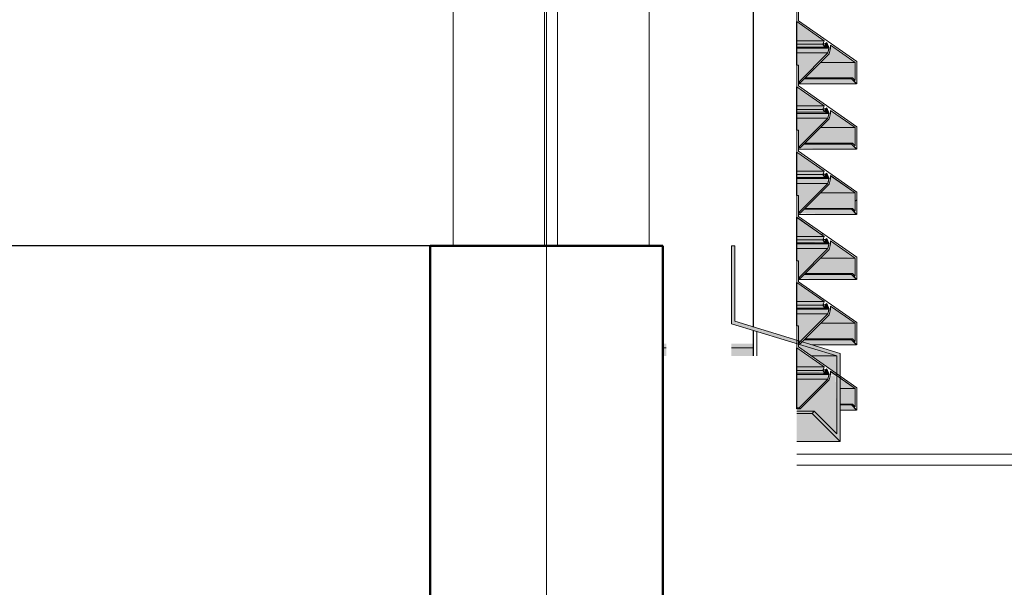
# Model space of a CAD drawing. Extents: x 50445 to 145605, y -10968 to 41989.
# Tile 326 of 338: x 129212 to 130117, y 20223 to 20745. Entities that reach past the tile are written whole.
import ezdxf

# ---------------------------------------------------------------- set-up
doc = ezdxf.new("R2010")
doc.units = 0
doc.header["$LTSCALE"] = 414.30304
doc.header["$MEASUREMENT"] = 0
doc.linetypes.add('gestippeld_2_', pattern=[6.35, 3.175, -3.175])
doc.linetypes.add('stramien', pattern=[22.225, 12.7, -3.175, 3.175, -3.175])
doc.layers.get('0').update_dxf_attribs({"linetype": 'CONTINUOUS'})
for name, color, linetype, lineweight in [('A-EQPM', 6, 'CONTINUOUS', 18), ('A-GENM', 6, 'CONTINUOUS', 18), ('I-WALL', 2, 'CONTINUOUS', 25), ('S-BEAM', 4, 'CONTINUOUS', 18), ('S-COLS', 6, 'CONTINUOUS', 18), ('S-COLS-HIDN', 5, 'gestippeld_2_', 18), ('S-GRID', 1, 'CONTINUOUS', 18)]:
    doc.layers.add(name, color=color, linetype=linetype, lineweight=lineweight)
pattern_1 = [(45, (33645.6, 9397.6), (-449.013, 449.013), []), (45, (33804.3, 9397.6), (6e-14, 898.026), []), (45, (33486.8, 9397.6), (6e-14, 898.026), [])]

# ---------------------------------------------------------------- blocks, each defined once
blk = doc.blocks.new('21_KU_afdekprofiel onderkant wand techniekruimte hoek - Type-7783302-plotview doorsnede C C  -  1 op 100')
at = {"layer": 'A-GENM'}
for points in [[(48759.98, 19768.75), (48783.51, 19768.75), (48748.15, 19779.56), (48749.21, 19776.3)], [(48760.64, 19715.87), (48762.77, 19717.99), (48746.6, 19717.99), (48746.6, 19715.87)], [(48786.51, 19690), (48760.64, 19715.87), (48746.6, 19715.87), (48746.6, 19690), (48783.51, 19690)]]:
    blk.add_hatch(color=256, dxfattribs=at).paths.add_polyline_path(points, flags=0)
h = blk.add_hatch(color=256, dxfattribs=at)
h.paths.add_polyline_path([(48783.51, 19697.24), (48782.42, 19750.57), (48777.47, 19750.57), (48775.13, 19745.29), (48748.71, 19720), (48746.6, 19720), (48746.77, 19717.99), (48762.77, 19717.99), (48764.89, 19715.87)], flags=0)
h.paths.add_polyline_path([(48783.51, 19752.27), (48783.37, 19768.75), (48759.98, 19768.75), (48783.37, 19752.37)], flags=0)
h.paths.add_polyline_path([(48771.89, 19756.91), (48772.18, 19756.91), (48771.75, 19756.91)], flags=0)
for p, q in [((48783.51, 19768.75), (48759.98, 19768.75)), ((48762.77, 19717.99), (48746.6, 19717.99)), ((48746.6, 19715.87), (48760.64, 19715.87)), ((48746.6, 19690), (48786.51, 19690))]:
    blk.add_line(p, q, dxfattribs=at)
blk = doc.blocks.new('21_KU_afdekprofiel onderkant wand techniekruimte - 7829 mm-2459395-plotview doorsnede C C  -  1 op 100')
at = {"layer": 'A-GENM'}
blk.add_hatch(color=256, dxfattribs=at).paths.add_polyline_path([(48786.51, 19690), (48786.51, 19770.97), (48689.6, 19800.6), (48689.6, 19870), (48686.6, 19870), (48686.6, 19798.38), (48783.51, 19768.75), (48783.51, 19697.24), (48762.77, 19717.99), (48760.64, 19715.87)], flags=0)
for p, q in [((48686.6, 19870), (48686.6, 19798.38)), ((48689.6, 19870), (48686.6, 19870)), ((48689.6, 19800.6), (48689.6, 19870)), ((48786.51, 19770.97), (48689.6, 19800.6)), ((48686.6, 19798.38), (48783.51, 19768.75)), ((48783.51, 19768.75), (48783.51, 19697.24)), ((48786.51, 19690), (48786.51, 19770.97)), ((48762.77, 19717.99), (48760.64, 19715.87)), ((48783.51, 19697.24), (48762.77, 19717.99)), ((48760.64, 19715.87), (48786.51, 19690))]:
    blk.add_line(p, q, dxfattribs=at)
blk = doc.blocks.new('21_KU_schoepenwand element techniekruimte 285 mm hoek laag - Type-2483130-plotview doorsnede C C  -  1 op 100')
at = {"layer": 'A-GENM'}
h = blk.add_hatch(color=256, dxfattribs=at)
h.paths.add_polyline_path([(48771.75, 20058.7), (48746.77, 20076.19), (48746.77, 20058.7), (48748.15, 20058.7)], flags=0)
h.paths.add_polyline_path([(48706.6, 20058.7), (48706.77, 20058.7), (48706.6, 20076.3)], flags=0)
h = blk.add_hatch(color=256, dxfattribs=at)
h.paths.add_polyline_path([(48746.77, 20055.49), (48770.73, 20055.9), (48770.73, 20058.7), (48746.77, 20058.7)], flags=0)
h.paths.add_polyline_path([(48706.6, 20055.49), (48706.77, 20055.49), (48706.6, 20058.7)], flags=0)
h = blk.add_hatch(color=256, dxfattribs=at)
h.paths.add_polyline_path([(48772.52, 20052.83), (48770.58, 20055.49), (48746.77, 20055.49), (48746.77, 20052.83), (48771.89, 20052.83)], flags=0)
h.paths.add_polyline_path([(48706.6, 20052.83), (48706.77, 20052.83), (48706.6, 20055.49)], flags=0)
h = blk.add_hatch(color=256, dxfattribs=at)
h.paths.add_polyline_path([(48801.61, 20018.95), (48801.49, 20019.22), (48800.37, 20020.19)], flags=0)
h.paths.add_polyline_path([(48749.7, 20020), (48749.77, 20020.08), (48748.85, 20020.99), (48775.28, 20047.42), (48775.13, 20047.42), (48748.85, 20020.84)], flags=0)
h.paths.add_polyline_path([(48800.37, 20022.03), (48799.33, 20039.5), (48800.22, 20038.77), (48800.23, 20022.1)], flags=0)
h.paths.add_polyline_path([(48776.18, 20051.79), (48776.26, 20051.95), (48775.28, 20054.07)], flags=0)
h.paths.add_polyline_path([(48772.52, 20052.83), (48771.89, 20053.9), (48771.89, 20055.75), (48770.73, 20055.29), (48771.89, 20053.69)], flags=0)
h.paths.add_polyline_path([(48772.42, 20055.9), (48772.55, 20055.98), (48771.89, 20058.09)], flags=0)
h.paths.add_polyline_path([(48771.92, 20058.58), (48771.89, 20058.7), (48771.89, 20058.6)], flags=0)
for points in [[(48800.22, 20038.77), (48777.58, 20054.31), (48776.54, 20051.77), (48777.58, 20051.05), (48775.13, 20045.29), (48768.61, 20038.77), (48777.73, 20038.77)], [(48775.13, 20047.42), (48775.13, 20051.79), (48746.77, 20051.79), (48746.77, 20047.42), (48771.89, 20047.42)], [(48748.71, 20020.99), (48775.13, 20047.42), (48746.77, 20047.42), (48746.77, 20036.3), (48748.15, 20036.3), (48748.15, 20020.99)], [(48800.22, 20022.1), (48800.22, 20038.77), (48768.61, 20038.77), (48754.34, 20024.5), (48797.05, 20023.65), (48800.18, 20022.12)], [(48797.05, 20018.95), (48801.61, 20018.95), (48796.91, 20023.65), (48753.5, 20023.65), (48748.71, 20020), (48776.54, 20018.95)], [(48775.13, 19987.42), (48775.13, 19991.79), (48746.77, 19991.79), (48746.77, 19987.42), (48771.89, 19987.42)], [(48777.73, 19978.77), (48799.18, 19979.5), (48777.58, 19994.31), (48776.54, 19991.77), (48777.58, 19991.05), (48775.13, 19985.29), (48768.61, 19978.77), (48776.54, 19978.77)], [(48748.71, 19960.99), (48775.13, 19987.42), (48746.77, 19987.42), (48746.77, 19976.3), (48748.15, 19976.3), (48748.15, 19960.99)], [(48800.22, 19962.1), (48800.22, 19978.77), (48768.61, 19978.77), (48754.34, 19964.5), (48797.05, 19963.65), (48800.18, 19962.12)], [(48797.05, 19958.95), (48801.61, 19958.95), (48796.91, 19963.65), (48753.5, 19963.65), (48748.71, 19960), (48776.54, 19958.95)], [(48796.91, 19963.65), (48797.05, 19964.5), (48776.54, 19963.65)], [(48775.13, 19927.42), (48775.13, 19931.79), (48746.77, 19931.79), (48746.77, 19927.42), (48771.89, 19927.42)], [(48748.71, 19900.99), (48775.13, 19927.42), (48746.77, 19927.42), (48746.77, 19916.3), (48748.15, 19916.3), (48748.15, 19900.99)], [(48777.73, 19918.77), (48799.18, 19919.5), (48777.58, 19934.31), (48776.54, 19931.77), (48777.58, 19931.05), (48775.13, 19925.29), (48768.61, 19918.77), (48776.54, 19918.77)], [(48706.6, 19896.3), (48706.77, 19896.3), (48706.6, 19916.3)], [(48800.22, 19902.1), (48800.22, 19918.77), (48768.61, 19918.77), (48754.34, 19904.5), (48797.05, 19903.65), (48800.18, 19902.12)], [(48797.05, 19898.95), (48801.61, 19898.95), (48796.91, 19903.65), (48753.5, 19903.65), (48748.71, 19900), (48776.54, 19898.95)], [(48796.91, 19903.65), (48797.05, 19904.5), (48776.54, 19903.65)], [(48746.77, 19872.83), (48771.89, 19873.69), (48770.58, 19875.49), (48746.77, 19875.38)], [(48777.73, 19858.77), (48799.18, 19859.5), (48777.58, 19874.31), (48776.39, 19871.78), (48777.58, 19871.05), (48775.13, 19865.29), (48768.61, 19858.77), (48776.54, 19858.77)], [(48748.71, 19840.99), (48775.13, 19867.42), (48746.77, 19867.42), (48746.77, 19856.3), (48748.15, 19856.3), (48748.15, 19840.99)], [(48800.22, 19842.1), (48800.22, 19858.77), (48768.61, 19858.77), (48754.34, 19844.5), (48797.05, 19843.65), (48800.18, 19842.12)], [(48797.05, 19838.95), (48801.61, 19838.95), (48796.91, 19843.65), (48753.5, 19843.65), (48748.71, 19840), (48776.54, 19838.95)], [(48775.13, 19807.42), (48775.13, 19811.79), (48746.77, 19811.79), (48746.77, 19807.42), (48771.89, 19807.42)], [(48800.22, 19798.77), (48777.58, 19814.31), (48776.54, 19811.77), (48777.58, 19811.05), (48775.13, 19805.29), (48768.61, 19798.77), (48786.51, 19798.77)], [(48749.89, 19782.17), (48775.13, 19807.42), (48746.77, 19807.42), (48746.77, 19796.3), (48748.15, 19796.3), (48748.85, 19782.49), (48749.84, 19782.18)], [(48800.22, 19782.1), (48800.22, 19798.77), (48768.23, 19798.38), (48754.34, 19784.5), (48797.05, 19783.65), (48800.18, 19782.12)], [(48800.37, 19778.95), (48800.56, 19780), (48796.91, 19783.65), (48753.5, 19783.65), (48751.52, 19781.67), (48760.41, 19778.95), (48797.3, 19778.95)], [(48770.58, 19755.49), (48770.73, 19758.7), (48746.77, 19758.7), (48746.77, 19755.49), (48748.15, 19755.49)], [(48748.15, 19752.83), (48771.89, 19753.69), (48770.58, 19755.49), (48746.77, 19755.49), (48746.77, 19752.83), (48748.01, 19752.83)], [(48775.13, 19747.42), (48775.13, 19751.79), (48746.77, 19751.79), (48746.77, 19747.42), (48771.89, 19747.42)], [(48746.77, 19720.99), (48749.84, 19722.13), (48775.13, 19747.42), (48746.77, 19747.42), (48746.77, 19732.31)], [(48800.22, 19722.1), (48800.22, 19738.77), (48786.51, 19738.77), (48786.51, 19724.5), (48797.05, 19723.65), (48800.18, 19722.12)], [(48749.7, 19720), (48748.71, 19720.99), (48748.85, 19720)], [(48796.91, 19723.65), (48797.05, 19724.5), (48786.51, 19723.65)], [(48801.61, 19718.95), (48796.91, 19723.65), (48786.51, 19723.65), (48786.51, 19718.95), (48800.37, 19718.95)]]:
    blk.add_hatch(color=256, dxfattribs=at).paths.add_polyline_path(points, flags=0)
h = blk.add_hatch(color=256, dxfattribs=at)
h.paths.add_polyline_path([(48772.42, 20055.9), (48771.1, 20056.91), (48771.89, 20055.79)], flags=0)
h.paths.add_polyline_path([(48774.3, 20051.79), (48776.18, 20051.79), (48774.16, 20056.82), (48772.59, 20055.18), (48771.75, 20052.83), (48774.16, 20051.79)], flags=0)
h = blk.add_hatch(color=256, dxfattribs=at)
h.paths.add_polyline_path([(48771.75, 19998.7), (48746.77, 20016.19), (48746.77, 19998.7), (48748.15, 19998.7)], flags=0)
h.paths.add_polyline_path([(48706.6, 19998.7), (48706.77, 19998.7), (48706.6, 20016.3)], flags=0)
h = blk.add_hatch(color=256, dxfattribs=at)
h.paths.add_polyline_path([(48746.77, 19995.49), (48770.73, 19995.9), (48770.73, 19998.7), (48746.77, 19998.7)], flags=0)
h.paths.add_polyline_path([(48706.6, 19995.49), (48706.77, 19995.49), (48706.6, 19998.7)], flags=0)
h = blk.add_hatch(color=256, dxfattribs=at)
h.paths.add_polyline_path([(48801.61, 19958.95), (48801.49, 19959.22), (48800.37, 19960.19)], flags=0)
h.paths.add_polyline_path([(48749.7, 19960), (48749.77, 19960.08), (48748.85, 19960.99), (48775.28, 19987.42), (48775.13, 19987.42), (48748.85, 19960.84)], flags=0)
h.paths.add_polyline_path([(48800.37, 19962.03), (48799.33, 19979.5), (48800.22, 19978.77), (48800.23, 19962.1)], flags=0)
h.paths.add_polyline_path([(48776.18, 19991.79), (48776.26, 19991.95), (48775.28, 19994.07)], flags=0)
h.paths.add_polyline_path([(48772.52, 19992.83), (48771.89, 19993.9), (48771.89, 19995.75), (48770.73, 19995.29), (48771.89, 19993.69)], flags=0)
h.paths.add_polyline_path([(48772.42, 19995.9), (48772.55, 19995.98), (48771.89, 19998.09)], flags=0)
h.paths.add_polyline_path([(48771.92, 19998.58), (48771.89, 19998.7), (48771.89, 19998.6)], flags=0)
h = blk.add_hatch(color=256, dxfattribs=at)
h.paths.add_polyline_path([(48772.52, 19992.83), (48770.58, 19995.49), (48746.77, 19995.49), (48746.77, 19992.83), (48771.89, 19992.83)], flags=0)
h.paths.add_polyline_path([(48706.6, 19992.83), (48706.77, 19992.83), (48706.6, 19995.49)], flags=0)
h = blk.add_hatch(color=256, dxfattribs=at)
h.paths.add_polyline_path([(48772.42, 19995.9), (48771.1, 19996.91), (48771.89, 19995.79)], flags=0)
h.paths.add_polyline_path([(48774.3, 19991.79), (48776.18, 19991.79), (48774.16, 19996.82), (48772.56, 19995.9), (48771.75, 19992.83), (48774.16, 19991.79)], flags=0)
h = blk.add_hatch(color=256, dxfattribs=at)
h.paths.add_polyline_path([(48771.75, 19938.7), (48746.77, 19956.19), (48746.77, 19938.7), (48748.15, 19938.7)], flags=0)
h.paths.add_polyline_path([(48706.6, 19938.7), (48706.77, 19938.7), (48706.6, 19956.3)], flags=0)
h = blk.add_hatch(color=256, dxfattribs=at)
h.paths.add_polyline_path([(48746.77, 19935.49), (48770.73, 19935.9), (48770.73, 19938.7), (48746.77, 19938.7)], flags=0)
h.paths.add_polyline_path([(48706.6, 19935.49), (48706.77, 19935.49), (48706.6, 19938.7)], flags=0)
h = blk.add_hatch(color=256, dxfattribs=at)
h.paths.add_polyline_path([(48772.52, 19932.83), (48770.58, 19935.49), (48746.77, 19935.49), (48746.77, 19932.83), (48771.89, 19932.83)], flags=0)
h.paths.add_polyline_path([(48706.6, 19932.83), (48706.77, 19932.83), (48706.6, 19935.49)], flags=0)
h = blk.add_hatch(color=256, dxfattribs=at)
h.paths.add_polyline_path([(48801.61, 19898.95), (48801.49, 19899.22), (48800.37, 19900.19)], flags=0)
h.paths.add_polyline_path([(48749.7, 19900), (48749.77, 19900.08), (48748.85, 19900.99), (48775.28, 19927.42), (48775.13, 19927.42), (48748.85, 19900.84)], flags=0)
h.paths.add_polyline_path([(48800.37, 19902.03), (48799.33, 19919.5), (48800.22, 19918.77), (48800.23, 19902.1)], flags=0)
h.paths.add_polyline_path([(48776.18, 19931.79), (48776.26, 19931.95), (48775.28, 19934.07)], flags=0)
h.paths.add_polyline_path([(48772.52, 19932.83), (48771.89, 19933.9), (48771.89, 19935.75), (48770.73, 19935.29), (48771.89, 19933.69)], flags=0)
h.paths.add_polyline_path([(48772.42, 19935.9), (48772.55, 19935.98), (48771.89, 19938.09)], flags=0)
h.paths.add_polyline_path([(48771.92, 19938.58), (48771.89, 19938.7), (48771.89, 19938.6)], flags=0)
h = blk.add_hatch(color=256, dxfattribs=at)
h.paths.add_polyline_path([(48772.42, 19935.9), (48771.1, 19936.91), (48771.89, 19935.79)], flags=0)
h.paths.add_polyline_path([(48774.3, 19931.79), (48776.18, 19931.79), (48774.16, 19936.82), (48772.56, 19935.9), (48771.75, 19932.83), (48774.16, 19931.79)], flags=0)
h = blk.add_hatch(color=256, dxfattribs=at)
h.paths.add_polyline_path([(48771.75, 19878.7), (48746.77, 19896.19), (48746.77, 19878.7), (48748.15, 19878.7)], flags=0)
h.paths.add_polyline_path([(48706.6, 19878.7), (48706.77, 19878.7), (48706.6, 19896.3)], flags=0)
h = blk.add_hatch(color=256, dxfattribs=at)
h.paths.add_polyline_path([(48746.77, 19875.49), (48770.73, 19875.9), (48770.73, 19878.7), (48746.77, 19878.7)], flags=0)
h.paths.add_polyline_path([(48706.6, 19875.49), (48706.77, 19875.49), (48706.6, 19878.7)], flags=0)
h = blk.add_hatch(color=256, dxfattribs=at)
h.paths.add_polyline_path([(48775.13, 19867.42), (48775.28, 19871.79), (48746.77, 19871.79), (48746.77, 19867.42), (48771.89, 19867.42)], flags=0)
h.paths.add_polyline_path([(48706.6, 19867.42), (48706.77, 19867.42), (48706.6, 19870)], flags=0)
h = blk.add_hatch(color=256, dxfattribs=at)
h.paths.add_polyline_path([(48801.61, 19838.95), (48801.49, 19839.22), (48800.37, 19840.19)], flags=0)
h.paths.add_polyline_path([(48749.7, 19840), (48749.77, 19840.08), (48748.85, 19840.99), (48775.28, 19867.42), (48775.13, 19867.42), (48748.85, 19840.84)], flags=0)
h.paths.add_polyline_path([(48800.37, 19842.03), (48799.33, 19859.5), (48800.22, 19858.77), (48800.23, 19842.1)], flags=0)
h.paths.add_polyline_path([(48776.18, 19871.79), (48776.26, 19871.95), (48775.28, 19874.07)], flags=0)
h.paths.add_polyline_path([(48772.52, 19872.83), (48771.89, 19873.9), (48771.89, 19875.75), (48770.73, 19875.29), (48771.89, 19873.69)], flags=0)
h.paths.add_polyline_path([(48772.42, 19875.9), (48772.55, 19875.98), (48771.89, 19878.09)], flags=0)
h.paths.add_polyline_path([(48771.92, 19878.58), (48771.89, 19878.7), (48771.89, 19878.6)], flags=0)
h = blk.add_hatch(color=256, dxfattribs=at)
h.paths.add_polyline_path([(48772.42, 19875.9), (48771.1, 19876.91), (48771.89, 19875.79)], flags=0)
h.paths.add_polyline_path([(48772.52, 19871.79), (48776.18, 19871.79), (48774.16, 19876.82), (48772.58, 19875.38), (48771.75, 19872.83), (48771.89, 19871.79)], flags=0)
h = blk.add_hatch(color=256, dxfattribs=at)
h.paths.add_polyline_path([(48771.75, 19818.7), (48746.77, 19836.19), (48746.77, 19818.7), (48748.15, 19818.7)], flags=0)
h.paths.add_polyline_path([(48706.6, 19818.7), (48706.77, 19818.7), (48706.6, 19836.3)], flags=0)
h = blk.add_hatch(color=256, dxfattribs=at)
h.paths.add_polyline_path([(48746.77, 19815.49), (48770.73, 19815.9), (48770.73, 19818.7), (48746.77, 19818.7)], flags=0)
h.paths.add_polyline_path([(48706.6, 19815.49), (48706.77, 19815.49), (48706.6, 19818.7)], flags=0)
h = blk.add_hatch(color=256, dxfattribs=at)
h.paths.add_polyline_path([(48801.61, 19778.95), (48801.49, 19779.22), (48800.37, 19780.19)], flags=0)
h.paths.add_polyline_path([(48800.37, 19782.03), (48799.33, 19799.5), (48800.22, 19798.77), (48800.23, 19782.1)], flags=0)
h.paths.add_polyline_path([(48750, 19782.14), (48775.28, 19807.42), (48775.13, 19807.42), (48749.89, 19782.17)], flags=0)
h.paths.add_polyline_path([(48776.18, 19811.79), (48776.26, 19811.95), (48775.28, 19814.07)], flags=0)
h.paths.add_polyline_path([(48772.52, 19812.83), (48771.89, 19813.9), (48771.89, 19815.75), (48770.73, 19815.29), (48771.89, 19813.69)], flags=0)
h.paths.add_polyline_path([(48772.42, 19815.9), (48772.55, 19815.98), (48771.89, 19818.09)], flags=0)
h.paths.add_polyline_path([(48771.92, 19818.58), (48771.89, 19818.7), (48771.89, 19818.6)], flags=0)
h = blk.add_hatch(color=256, dxfattribs=at)
h.paths.add_polyline_path([(48772.42, 19815.9), (48771.1, 19816.91), (48771.89, 19815.79)], flags=0)
h.paths.add_polyline_path([(48774.3, 19811.79), (48776.18, 19811.79), (48774.16, 19816.82), (48772.56, 19815.9), (48771.75, 19812.83), (48774.16, 19811.79)], flags=0)
h = blk.add_hatch(color=256, dxfattribs=at)
h.paths.add_polyline_path([(48772.52, 19812.83), (48770.58, 19815.49), (48746.77, 19815.49), (48746.77, 19812.83), (48771.89, 19812.83)], flags=0)
h.paths.add_polyline_path([(48706.6, 19812.83), (48706.77, 19812.83), (48706.6, 19815.49)], flags=0)
h = blk.add_hatch(color=256, dxfattribs=at)
h.paths.add_polyline_path([(48623.6, 19776.3), (48626.6, 19776.3), (48626.6, 19780), (48623.6, 19780)], flags=0)
h.paths.add_polyline_path([(48706.6, 19776.3), (48706.77, 19776.3), (48706.6, 19780), (48686.6, 19780), (48686.6, 19776.3), (48689.6, 19776.3)], flags=0)
h = blk.add_hatch(color=256, dxfattribs=at)
h.paths.add_polyline_path([(48769.93, 19758.7), (48770.81, 19759.35), (48746.77, 19776.19), (48746.77, 19758.7), (48748.15, 19758.7)], flags=0)
h.paths.add_polyline_path([(48623.6, 19768.75), (48626.6, 19768.75), (48626.6, 19776.3), (48623.6, 19776.3)], flags=0)
h.paths.add_polyline_path([(48689.6, 19768.75), (48706.77, 19768.75), (48706.77, 19776.3), (48686.6, 19776.3), (48686.6, 19768.75)], flags=0)
h = blk.add_hatch(color=256, dxfattribs=at)
h.paths.add_polyline_path([(48801.61, 19718.95), (48801.49, 19719.22), (48800.37, 19720.19)], flags=0)
h.paths.add_polyline_path([(48749.7, 19720), (48749.77, 19720.08), (48748.85, 19720.99), (48775.28, 19747.42), (48775.13, 19747.42), (48748.85, 19720.84)], flags=0)
h.paths.add_polyline_path([(48800.37, 19722.03), (48799.33, 19739.5), (48800.22, 19738.77), (48800.23, 19722.1)], flags=0)
h.paths.add_polyline_path([(48783.37, 19750.57), (48783.37, 19750.67), (48781.62, 19751.79)], flags=0)
h.paths.add_polyline_path([(48776.18, 19751.79), (48776.26, 19751.95), (48775.28, 19754.07)], flags=0)
h.paths.add_polyline_path([(48772.52, 19752.83), (48771.89, 19753.9), (48771.89, 19755.75), (48770.73, 19755.29), (48771.89, 19753.69)], flags=0)
h.paths.add_polyline_path([(48772.42, 19755.9), (48772.55, 19755.98), (48771.89, 19758.09)], flags=0)
h.paths.add_polyline_path([(48771.92, 19758.58), (48770.88, 19759.41), (48771.89, 19758.6)], flags=0)
h = blk.add_hatch(color=256, dxfattribs=at)
h.paths.add_polyline_path([(48772.42, 19755.9), (48771.1, 19756.91), (48771.89, 19755.79)], flags=0)
h.paths.add_polyline_path([(48770.73, 19751.79), (48776.18, 19751.79), (48774.16, 19756.82), (48772.56, 19755.9), (48771.75, 19752.83), (48770.58, 19751.79)], flags=0)
h = blk.add_hatch(color=256, dxfattribs=at)
h.paths.add_polyline_path([(48800.22, 19738.77), (48786.51, 19747.41), (48786.51, 19738.77)], flags=0)
h.paths.add_polyline_path([(48783.37, 19750.57), (48777.58, 19754.31), (48776.39, 19751.78), (48782.42, 19750.57)], flags=0)
for p, q in [((48771.75, 20058.7), (48746.77, 20076.19)), ((48771.75, 20058.7), (48746.77, 20058.7)), ((48770.58, 20055.49), (48746.77, 20055.49)), ((48772.52, 20052.83), (48746.77, 20052.83)), ((48770.58, 20055.49), (48771.75, 20058.7)), ((48772.52, 20052.83), (48770.58, 20055.49)), ((48772.42, 20055.9), (48770.73, 20055.9)), ((48773.38, 20053.46), (48772.52, 20052.83)), ((48772.58, 20055.5), (48773.38, 20053.46)), ((48776.18, 20051.79), (48774.16, 20056.91)), ((48777.58, 20054.32), (48777.58, 20051.67)), ((48800.22, 20038.77), (48777.69, 20054.54)), ((48776.18, 20051.79), (48746.77, 20051.79)), ((48775.13, 20047.42), (48746.77, 20047.42)), ((48748.71, 20020.99), (48775.13, 20047.42)), ((48775.13, 20047.42), (48776.18, 20051.79)), ((48768.61, 20038.77), (48800.22, 20038.77)), ((48800.22, 20022.1), (48800.22, 20038.77)), ((48771.75, 19998.7), (48746.77, 20016.19)), ((48749.7, 20020), (48747.94, 20020)), ((48801.61, 20018.95), (48748.02, 20018.95)), ((48796.91, 20023.65), (48753.5, 20023.65)), ((48797.75, 20024.5), (48754.34, 20024.5)), ((48796.91, 20023.65), (48797.75, 20024.5)), ((48801.61, 20018.95), (48796.91, 20023.65)), ((48797.75, 20024.5), (48800.08, 20022.17)), ((48771.75, 19998.7), (48746.77, 19998.7)), ((48770.58, 19995.49), (48771.75, 19998.7)), ((48770.58, 19995.49), (48746.77, 19995.49)), ((48772.52, 19992.83), (48746.77, 19992.83)), ((48776.18, 19991.79), (48746.77, 19991.79)), ((48772.52, 19992.83), (48770.58, 19995.49)), ((48772.42, 19995.9), (48770.73, 19995.9)), ((48773.38, 19993.46), (48772.52, 19992.83)), ((48772.58, 19995.5), (48773.38, 19993.46)), ((48776.18, 19991.79), (48774.16, 19996.91)), ((48775.13, 19987.42), (48776.18, 19991.79)), ((48777.58, 19994.32), (48777.58, 19991.67)), ((48800.22, 19978.77), (48777.69, 19994.54)), ((48775.13, 19987.42), (48746.77, 19987.42)), ((48748.71, 19960.99), (48775.13, 19987.42)), ((48768.61, 19978.77), (48800.22, 19978.77)), ((48800.22, 19962.1), (48800.22, 19978.77)), ((48796.91, 19963.65), (48753.5, 19963.65)), ((48797.75, 19964.5), (48754.34, 19964.5)), ((48796.91, 19963.65), (48797.75, 19964.5)), ((48801.61, 19958.95), (48796.91, 19963.65)), ((48797.75, 19964.5), (48800.08, 19962.17)), ((48771.75, 19938.7), (48746.77, 19956.19)), ((48749.7, 19960), (48747.94, 19960)), ((48801.61, 19958.95), (48748.02, 19958.95)), ((48771.75, 19938.7), (48746.77, 19938.7)), ((48770.58, 19935.49), (48746.77, 19935.49)), ((48770.58, 19935.49), (48771.75, 19938.7)), ((48772.52, 19932.83), (48770.58, 19935.49)), ((48772.42, 19935.9), (48770.73, 19935.9)), ((48772.58, 19935.5), (48773.38, 19933.46)), ((48776.18, 19931.79), (48774.16, 19936.91)), ((48800.22, 19918.77), (48777.69, 19934.54)), ((48772.52, 19932.83), (48746.77, 19932.83)), ((48776.18, 19931.79), (48746.77, 19931.79)), ((48775.13, 19927.42), (48746.77, 19927.42)), ((48748.71, 19900.99), (48775.13, 19927.42)), ((48773.38, 19933.46), (48772.52, 19932.83)), ((48775.13, 19927.42), (48776.18, 19931.79)), ((48777.58, 19934.32), (48777.58, 19931.67)), ((48768.61, 19918.77), (48800.22, 19918.77)), ((48800.22, 19902.1), (48800.22, 19918.77)), ((48749.7, 19900), (48747.94, 19900)), ((48801.61, 19898.95), (48748.02, 19898.95)), ((48796.91, 19903.65), (48753.5, 19903.65)), ((48797.75, 19904.5), (48754.34, 19904.5)), ((48796.91, 19903.65), (48797.75, 19904.5)), ((48801.61, 19898.95), (48796.91, 19903.65)), ((48797.75, 19904.5), (48800.08, 19902.17)), ((48771.75, 19878.7), (48746.77, 19896.19)), ((48771.75, 19878.7), (48746.77, 19878.7)), ((48770.58, 19875.49), (48746.77, 19875.49)), ((48772.52, 19872.83), (48746.77, 19872.83)), ((48776.18, 19871.79), (48746.77, 19871.79)), ((48770.58, 19875.49), (48771.75, 19878.7)), ((48772.52, 19872.83), (48770.58, 19875.49)), ((48772.42, 19875.9), (48770.73, 19875.9)), ((48773.38, 19873.46), (48772.52, 19872.83)), ((48772.62, 19875.38), (48773.38, 19873.46)), ((48776.18, 19871.79), (48774.16, 19876.91)), ((48775.13, 19867.42), (48776.18, 19871.79)), ((48777.58, 19874.32), (48777.58, 19871.67)), ((48800.22, 19858.77), (48777.69, 19874.54)), ((48775.13, 19867.42), (48746.77, 19867.42)), ((48748.71, 19840.99), (48775.13, 19867.42)), ((48768.61, 19858.77), (48800.22, 19858.77)), ((48800.22, 19842.1), (48800.22, 19858.77)), ((48797.75, 19844.5), (48754.34, 19844.5)), ((48796.91, 19843.65), (48797.75, 19844.5)), ((48797.75, 19844.5), (48800.08, 19842.17)), ((48771.75, 19818.7), (48746.77, 19836.19)), ((48749.7, 19840), (48747.94, 19840)), ((48801.61, 19838.95), (48748.02, 19838.95)), ((48796.91, 19843.65), (48753.5, 19843.65)), ((48801.61, 19838.95), (48796.91, 19843.65)), ((48771.75, 19818.7), (48746.77, 19818.7)), ((48770.58, 19815.49), (48771.75, 19818.7)), ((48776.18, 19811.79), (48774.16, 19816.91)), ((48770.58, 19815.49), (48746.77, 19815.49)), ((48772.52, 19812.83), (48746.77, 19812.83)), ((48776.18, 19811.79), (48746.77, 19811.79)), ((48772.52, 19812.83), (48770.58, 19815.49)), ((48772.42, 19815.9), (48770.73, 19815.9)), ((48773.38, 19813.46), (48772.52, 19812.83)), ((48772.58, 19815.5), (48773.38, 19813.46)), ((48775.13, 19807.42), (48776.18, 19811.79)), ((48777.58, 19814.32), (48777.58, 19811.67)), ((48800.22, 19798.77), (48777.69, 19814.54)), ((48775.13, 19807.42), (48746.77, 19807.42)), ((48749.89, 19782.17), (48775.13, 19807.42)), ((48768.61, 19798.77), (48800.22, 19798.77)), ((48800.22, 19782.1), (48800.22, 19798.77)), ((48796.91, 19783.65), (48753.5, 19783.65)), ((48797.75, 19784.5), (48754.34, 19784.5)), ((48796.91, 19783.65), (48797.75, 19784.5)), ((48801.61, 19778.95), (48796.91, 19783.65)), ((48797.75, 19784.5), (48800.08, 19782.17)), ((48626.6, 19776.3), (48623.6, 19776.3)), ((48706.77, 19776.3), (48686.6, 19776.3)), ((48771.75, 19758.7), (48746.77, 19776.19)), ((48801.61, 19778.95), (48760.41, 19778.95)), ((48771.75, 19758.7), (48746.77, 19758.7)), ((48770.58, 19755.49), (48746.77, 19755.49)), ((48770.58, 19755.49), (48771.75, 19758.7)), ((48772.52, 19752.83), (48770.58, 19755.49)), ((48772.42, 19755.9), (48770.73, 19755.9)), ((48773.38, 19753.46), (48772.52, 19752.83)), ((48772.58, 19755.5), (48773.38, 19753.46)), ((48776.18, 19751.79), (48774.16, 19756.91)), ((48777.58, 19754.32), (48777.58, 19751.67)), ((48783.37, 19750.57), (48777.69, 19754.54)), ((48772.52, 19752.83), (48746.77, 19752.83)), ((48776.18, 19751.79), (48746.77, 19751.79)), ((48775.13, 19747.42), (48746.77, 19747.42)), ((48748.71, 19720.99), (48775.13, 19747.42)), ((48775.13, 19747.42), (48776.18, 19751.79)), ((48800.22, 19738.77), (48786.51, 19748.36)), ((48786.51, 19738.77), (48800.22, 19738.77)), ((48800.22, 19722.1), (48800.22, 19738.77)), ((48748.71, 19720.99), (48746.77, 19720.99)), ((48749.7, 19720), (48746.77, 19720)), ((48797.75, 19724.5), (48786.51, 19724.5)), ((48796.91, 19723.65), (48786.51, 19723.65)), ((48801.61, 19718.95), (48786.51, 19718.95)), ((48796.91, 19723.65), (48797.75, 19724.5)), ((48801.61, 19718.95), (48796.91, 19723.65)), ((48797.75, 19724.5), (48800.08, 19722.17))]:
    blk.add_line(p, q, dxfattribs=at)
blk = doc.blocks.new('21_KU_schoepenwand element techniekruimte 1833 mm - Type-2526270-plotview doorsnede C C  -  1 op 100')
at = {"layer": 'A-GENM'}
h = blk.add_hatch(dxfattribs=at)
h.set_pattern_fill('FP_13', color=256, style=0, pattern_type=2)
h.set_pattern_definition(pattern_1)
h.paths.add_polyline_path([(48772.56, 20055.9), (48770.73, 20055.49), (48772.67, 20052.83)], flags=0)
h.paths.add_polyline_path([(48771.89, 20058.7), (48772.56, 20055.9), (48774.3, 20056.91)], flags=0)
h.paths.add_polyline_path([(48776.33, 20051.79), (48775.28, 20047.42), (48748.85, 20020.99), (48749.84, 20020), (48776.54, 20046.7), (48777.73, 20051.66)], flags=0)
h.paths.add_polyline_path([(48777.73, 20054.62), (48774.3, 20056.91), (48776.33, 20051.79)], flags=0)
h.paths.add_polyline_path([(48801.75, 20018.95), (48801.75, 20039.5), (48748.15, 20077.03), (48748.15, 20096.3), (48746.77, 20096.3), (48746.77, 20076.3), (48800.37, 20038.77), (48800.37, 20022.03), (48797.05, 20023.65)], flags=0)
h = blk.add_hatch(dxfattribs=at)
h.set_pattern_fill('FP_13', color=256, style=0, pattern_type=2)
h.set_pattern_definition(pattern_1)
h.paths.add_polyline_path([(48772.56, 19995.9), (48770.73, 19995.49), (48772.67, 19992.83)], flags=0)
h.paths.add_polyline_path([(48771.89, 19998.7), (48772.56, 19995.9), (48774.3, 19996.91)], flags=0)
h.paths.add_polyline_path([(48776.33, 19991.79), (48775.28, 19987.42), (48748.85, 19960.99), (48749.84, 19960), (48776.54, 19986.7), (48777.73, 19991.66)], flags=0)
h.paths.add_polyline_path([(48777.73, 19994.62), (48774.3, 19996.91), (48776.33, 19991.79)], flags=0)
h.paths.add_polyline_path([(48801.75, 19958.95), (48801.75, 19979.5), (48748.15, 20017.03), (48748.15, 20036.3), (48746.77, 20036.3), (48746.77, 20016.3), (48800.37, 19978.77), (48800.37, 19962.03), (48797.05, 19963.65)], flags=0)
h = blk.add_hatch(dxfattribs=at)
h.set_pattern_fill('FP_13', color=256, style=0, pattern_type=2)
h.set_pattern_definition(pattern_1)
h.paths.add_polyline_path([(48772.56, 19935.9), (48770.73, 19935.49), (48772.67, 19932.83)], flags=0)
h.paths.add_polyline_path([(48771.89, 19938.7), (48772.56, 19935.9), (48774.3, 19936.91)], flags=0)
h.paths.add_polyline_path([(48776.33, 19931.79), (48775.28, 19927.42), (48748.85, 19900.99), (48749.84, 19900), (48776.54, 19926.7), (48777.73, 19931.66)], flags=0)
h.paths.add_polyline_path([(48777.73, 19934.62), (48774.3, 19936.91), (48776.33, 19931.79)], flags=0)
h.paths.add_polyline_path([(48801.75, 19898.95), (48801.75, 19919.5), (48748.15, 19957.03), (48748.15, 19976.3), (48746.77, 19976.3), (48746.77, 19956.3), (48800.37, 19918.77), (48800.37, 19902.03), (48797.05, 19903.65)], flags=0)
h = blk.add_hatch(dxfattribs=at)
h.set_pattern_fill('FP_13', color=256, style=0, pattern_type=2)
h.set_pattern_definition(pattern_1)
h.paths.add_polyline_path([(48772.56, 19875.9), (48770.81, 19875.38), (48772.67, 19872.83), (48772.58, 19875.38)], flags=0)
h.paths.add_polyline_path([(48771.89, 19878.7), (48772.56, 19875.9), (48774.3, 19876.91)], flags=0)
h.paths.add_polyline_path([(48776.33, 19871.79), (48775.28, 19867.42), (48748.85, 19840.99), (48749.84, 19840), (48776.54, 19866.7), (48777.73, 19871.66)], flags=0)
h.paths.add_polyline_path([(48777.73, 19874.62), (48774.91, 19875.38), (48776.33, 19871.79)], flags=0)
h.paths.add_polyline_path([(48801.75, 19838.95), (48801.75, 19859.5), (48748.15, 19897.03), (48748.15, 19916.3), (48746.77, 19916.3), (48746.77, 19896.3), (48800.37, 19858.77), (48800.37, 19842.03), (48797.05, 19843.65)], flags=0)
h = blk.add_hatch(dxfattribs=at)
h.set_pattern_fill('FP_13', color=256, style=0, pattern_type=2)
h.set_pattern_definition(pattern_1)
h.paths.add_polyline_path([(48772.56, 19815.9), (48770.73, 19815.49), (48772.67, 19812.83)], flags=0)
h.paths.add_polyline_path([(48771.89, 19818.7), (48772.56, 19815.9), (48774.3, 19816.91)], flags=0)
h.paths.add_polyline_path([(48776.33, 19811.79), (48775.28, 19807.42), (48748.85, 19780.99), (48749.84, 19780), (48776.54, 19806.7), (48777.73, 19811.66)], flags=0)
h.paths.add_polyline_path([(48777.73, 19814.62), (48774.3, 19816.91), (48776.33, 19811.79)], flags=0)
h.paths.add_polyline_path([(48801.75, 19778.95), (48801.75, 19799.5), (48748.15, 19837.03), (48748.15, 19856.3), (48746.77, 19856.3), (48746.77, 19836.3), (48800.37, 19798.77), (48800.37, 19782.03), (48797.05, 19783.65)], flags=0)
for p, q in [((48746.77, 20096.3), (48746.77, 20076.3)), ((48748.15, 20077.03), (48748.15, 20096.3)), ((48746.77, 20076.3), (48771.89, 20058.7)), ((48801.75, 20039.5), (48748.15, 20077.03)), ((48771.89, 20058.7), (48770.73, 20055.49)), ((48770.73, 20055.49), (48772.67, 20052.83)), ((48772.56, 20055.9), (48774.3, 20056.91)), ((48773.53, 20053.46), (48772.56, 20055.9)), ((48772.67, 20052.83), (48773.53, 20053.46)), ((48774.3, 20056.91), (48776.33, 20051.79)), ((48777.73, 20054.62), (48800.37, 20038.77)), ((48777.73, 20051.66), (48777.73, 20054.62)), ((48775.28, 20047.42), (48748.85, 20020.99)), ((48749.84, 20020), (48776.54, 20046.7)), ((48776.33, 20051.79), (48775.28, 20047.42)), ((48776.54, 20046.7), (48777.73, 20051.66)), ((48748.15, 20036.3), (48746.77, 20036.3)), ((48746.77, 20036.3), (48746.77, 20016.3)), ((48748.15, 20017.03), (48748.15, 20036.3)), ((48800.37, 20038.77), (48800.37, 20022.03)), ((48801.75, 20018.95), (48801.75, 20039.5)), ((48746.77, 20016.3), (48771.89, 19998.7)), ((48801.75, 19979.5), (48748.15, 20017.03)), ((48748.85, 20020.99), (48749.84, 20020)), ((48797.9, 20024.5), (48797.05, 20023.65)), ((48797.05, 20023.65), (48801.75, 20018.95)), ((48800.37, 20022.03), (48797.9, 20024.5)), ((48771.89, 19998.7), (48770.73, 19995.49)), ((48770.73, 19995.49), (48772.67, 19992.83)), ((48772.56, 19995.9), (48774.3, 19996.91)), ((48773.53, 19993.46), (48772.56, 19995.9)), ((48772.67, 19992.83), (48773.53, 19993.46)), ((48774.3, 19996.91), (48776.33, 19991.79)), ((48776.33, 19991.79), (48775.28, 19987.42)), ((48776.54, 19986.7), (48777.73, 19991.66)), ((48777.73, 19994.62), (48800.37, 19978.77)), ((48777.73, 19991.66), (48777.73, 19994.62)), ((48775.28, 19987.42), (48748.85, 19960.99)), ((48749.84, 19960), (48776.54, 19986.7)), ((48748.15, 19976.3), (48746.77, 19976.3)), ((48746.77, 19976.3), (48746.77, 19956.3)), ((48748.15, 19957.03), (48748.15, 19976.3)), ((48800.37, 19978.77), (48800.37, 19962.03)), ((48801.75, 19958.95), (48801.75, 19979.5)), ((48797.9, 19964.5), (48797.05, 19963.65)), ((48797.05, 19963.65), (48801.75, 19958.95)), ((48800.37, 19962.03), (48797.9, 19964.5)), ((48746.77, 19956.3), (48771.89, 19938.7)), ((48801.75, 19919.5), (48748.15, 19957.03)), ((48748.85, 19960.99), (48749.84, 19960)), ((48771.89, 19938.7), (48770.73, 19935.49)), ((48770.73, 19935.49), (48772.67, 19932.83)), ((48772.56, 19935.9), (48774.3, 19936.91)), ((48773.53, 19933.46), (48772.56, 19935.9)), ((48774.3, 19936.91), (48776.33, 19931.79)), ((48777.73, 19934.62), (48800.37, 19918.77)), ((48777.73, 19931.66), (48777.73, 19934.62)), ((48775.28, 19927.42), (48748.85, 19900.99)), ((48749.84, 19900), (48776.54, 19926.7)), ((48772.67, 19932.83), (48773.53, 19933.46)), ((48776.33, 19931.79), (48775.28, 19927.42)), ((48776.54, 19926.7), (48777.73, 19931.66)), ((48748.15, 19916.3), (48746.77, 19916.3)), ((48746.77, 19916.3), (48746.77, 19896.3)), ((48748.15, 19897.03), (48748.15, 19916.3)), ((48800.37, 19918.77), (48800.37, 19902.03)), ((48801.75, 19898.95), (48801.75, 19919.5)), ((48748.85, 19900.99), (48749.84, 19900)), ((48797.9, 19904.5), (48797.05, 19903.65)), ((48797.05, 19903.65), (48801.75, 19898.95)), ((48800.37, 19902.03), (48797.9, 19904.5)), ((48746.77, 19896.3), (48771.89, 19878.7)), ((48801.75, 19859.5), (48748.15, 19897.03)), ((48771.89, 19878.7), (48770.73, 19875.49)), ((48770.73, 19875.49), (48772.67, 19872.83)), ((48772.56, 19875.9), (48774.3, 19876.91)), ((48773.53, 19873.46), (48772.56, 19875.9)), ((48772.67, 19872.83), (48773.53, 19873.46)), ((48774.3, 19876.91), (48776.33, 19871.79)), ((48776.33, 19871.79), (48775.28, 19867.42)), ((48776.54, 19866.7), (48777.73, 19871.66)), ((48777.73, 19874.62), (48800.37, 19858.77)), ((48777.73, 19871.66), (48777.73, 19874.62)), ((48775.28, 19867.42), (48748.85, 19840.99)), ((48749.84, 19840), (48776.54, 19866.7)), ((48748.15, 19856.3), (48746.77, 19856.3)), ((48746.77, 19856.3), (48746.77, 19836.3)), ((48748.15, 19837.03), (48748.15, 19856.3)), ((48800.37, 19858.77), (48800.37, 19842.03)), ((48801.75, 19838.95), (48801.75, 19859.5)), ((48797.9, 19844.5), (48797.05, 19843.65)), ((48800.37, 19842.03), (48797.9, 19844.5)), ((48746.77, 19836.3), (48771.89, 19818.7)), ((48801.75, 19799.5), (48748.15, 19837.03)), ((48748.85, 19840.99), (48749.84, 19840)), ((48797.05, 19843.65), (48801.75, 19838.95)), ((48771.89, 19818.7), (48770.73, 19815.49)), ((48772.56, 19815.9), (48774.3, 19816.91)), ((48774.3, 19816.91), (48776.33, 19811.79)), ((48770.73, 19815.49), (48772.67, 19812.83)), ((48773.53, 19813.46), (48772.56, 19815.9)), ((48772.67, 19812.83), (48773.53, 19813.46)), ((48776.33, 19811.79), (48775.28, 19807.42)), ((48776.54, 19806.7), (48777.73, 19811.66)), ((48777.73, 19814.62), (48800.37, 19798.77)), ((48777.73, 19811.66), (48777.73, 19814.62)), ((48775.28, 19807.42), (48748.85, 19780.99)), ((48749.84, 19780), (48776.54, 19806.7)), ((48800.37, 19798.77), (48800.37, 19782.03)), ((48801.75, 19778.95), (48801.75, 19799.5)), ((48748.15, 19796.3), (48746.77, 19796.3)), ((48746.77, 19796.3), (48746.77, 19776.3)), ((48748.15, 19777.03), (48748.15, 19796.3)), ((48748.85, 19780.99), (48749.84, 19780)), ((48797.9, 19784.5), (48797.05, 19783.65)), ((48797.05, 19783.65), (48801.75, 19778.95)), ((48800.37, 19782.03), (48797.9, 19784.5)), ((48746.77, 19776.3), (48771.89, 19758.7)), ((48801.75, 19739.5), (48748.15, 19777.03)), ((48771.89, 19758.7), (48770.73, 19755.49)), ((48770.73, 19755.49), (48772.67, 19752.83)), ((48772.56, 19755.9), (48774.3, 19756.91)), ((48773.53, 19753.46), (48772.56, 19755.9)), ((48772.67, 19752.83), (48773.53, 19753.46)), ((48774.3, 19756.91), (48776.33, 19751.79)), ((48777.73, 19754.62), (48800.37, 19738.77)), ((48777.73, 19751.66), (48777.73, 19754.62)), ((48775.28, 19747.42), (48748.85, 19720.99)), ((48749.84, 19720), (48776.54, 19746.7)), ((48776.33, 19751.79), (48775.28, 19747.42)), ((48776.54, 19746.7), (48777.73, 19751.66)), ((48800.37, 19738.77), (48800.37, 19722.03)), ((48801.75, 19718.95), (48801.75, 19739.5)), ((48748.85, 19720.99), (48749.84, 19720)), ((48797.9, 19724.5), (48797.05, 19723.65)), ((48797.05, 19723.65), (48801.75, 19718.95)), ((48800.37, 19722.03), (48797.9, 19724.5))]:
    blk.add_line(p, q, dxfattribs=at)
at = {"layer": 'S-COLS', "lineweight": 25}
for p, q in [((48706.77, 19795.35), (48706.77, 21840)), ((48746.77, 20036.3), (48746.77, 20076.3)), ((48746.77, 19976.3), (48746.77, 20016.3)), ((48746.77, 19916.3), (48746.77, 19956.3)), ((48746.77, 19856.3), (48746.77, 19896.3)), ((48746.77, 19796.3), (48746.77, 19836.3)), ((48706.77, 19768.75), (48706.77, 19792.22)), ((48746.77, 19720), (48746.77, 19776.3))]:
    blk.add_line(p, q, dxfattribs=at)
at = {"layer": 'S-COLS-HIDN'}
for p, q in [((48709.77, 21840), (48709.77, 19794.44)), ((48709.77, 21840), (48709.77, 19720)), ((48709.77, 19791.3), (48709.77, 19768.75))]:
    blk.add_line(p, q, dxfattribs=at)
blk = doc.blocks.new('27_KA_Eurosafe kabel valbeveiliging - Type-5736521-plotview doorsnede C C  -  1 op 100')
at = {"layer": 'A-EQPM'}
for p, q in [((52596.02, 19678.35), (48746.6, 19678.35)), ((48746.6, 19668.35), (52596.02, 19668.35))]:
    blk.add_line(p, q, dxfattribs=at)
blk = doc.blocks.new('28_ABT-C_staal_HEA_kolom - HEA180-V29-plotview doorsnede C C  -  1 op 100')
at = {"layer": 'S-COLS', "color": 170, "lineweight": 5}
for p, q in [((48430.76, 21639), (48430.76, 19870)), ((48610.76, 21639), (48610.76, 19870))]:
    blk.add_line(p, q, dxfattribs=at)
blk = doc.blocks.new('28_ABT-C_staal_FLA_ligger - FLA130x12-3127235-plotview doorsnede C C  -  1 op 100')
at = {"layer": 'S-BEAM', "color": 170, "lineweight": 5}
for p, q in [((48514.76, 19870), (48514.76, 20414.05)), ((48526.76, 20414.05), (48526.76, 19870))]:
    blk.add_line(p, q, dxfattribs=at)
blk = doc.blocks.new('10844_ABT model nieuw_export 08-11-2012_rvt-1-plotview doorsnede C C  -  1 op 100')
at = {"color": 170, "lineweight": 5}
for name in ['28_ABT-C_staal_HEA_kolom - HEA180-V29-plotview doorsnede C C  -  1 op 100', '28_ABT-C_staal_FLA_ligger - FLA130x12-3127235-plotview doorsnede C C  -  1 op 100']:
    blk.add_blockref(name, (0, 0), dxfattribs=at)

msp = doc.modelspace()

# ---------------------------------------------------------------- linework, layer by layer
at = {"layer": 'I-WALL'}
msp.add_line((129589.12, 20537.18), (112865.52, 20537.18), dxfattribs=at)
at = {"layer": 'I-WALL', "lineweight": 50}
for p, q in [((129803.12, 20537.18), (129589.12, 20537.18)), ((129589.12, 20537.18), (129589.12, 19816.25)), ((129803.12, 19816.25), (129803.12, 20537.18))]:
    msp.add_line(p, q, dxfattribs=at)
at = {"layer": 'S-GRID', "linetype": 'stramien'}
msp.add_line((129696.12, -9967.81), (129696.12, 31258.52), dxfattribs=at)

# ---------------------------------------------------------------- block references
at = {"lineweight": 5}
msp.add_blockref('10844_ABT model nieuw_export 08-11-2012_rvt-1-plotview doorsnede C C  -  1 op 100', (81179.52, 667.18), dxfattribs=at)
at = {"layer": 'A-EQPM'}
msp.add_blockref('27_KA_Eurosafe kabel valbeveiliging - Type-5736521-plotview doorsnede C C  -  1 op 100', (81179.52, 667.18), dxfattribs=at)
at = {"layer": 'A-GENM'}
for name in ['21_KU_schoepenwand element techniekruimte 1833 mm - Type-2526270-plotview doorsnede C C  -  1 op 100', '21_KU_schoepenwand element techniekruimte 285 mm hoek laag - Type-2483130-plotview doorsnede C C  -  1 op 100', '21_KU_afdekprofiel onderkant wand techniekruimte - 7829 mm-2459395-plotview doorsnede C C  -  1 op 100', '21_KU_afdekprofiel onderkant wand techniekruimte hoek - Type-7783302-plotview doorsnede C C  -  1 op 100']:
    msp.add_blockref(name, (81179.52, 667.18), dxfattribs=at)

doc.saveas('drawing.dxf')
